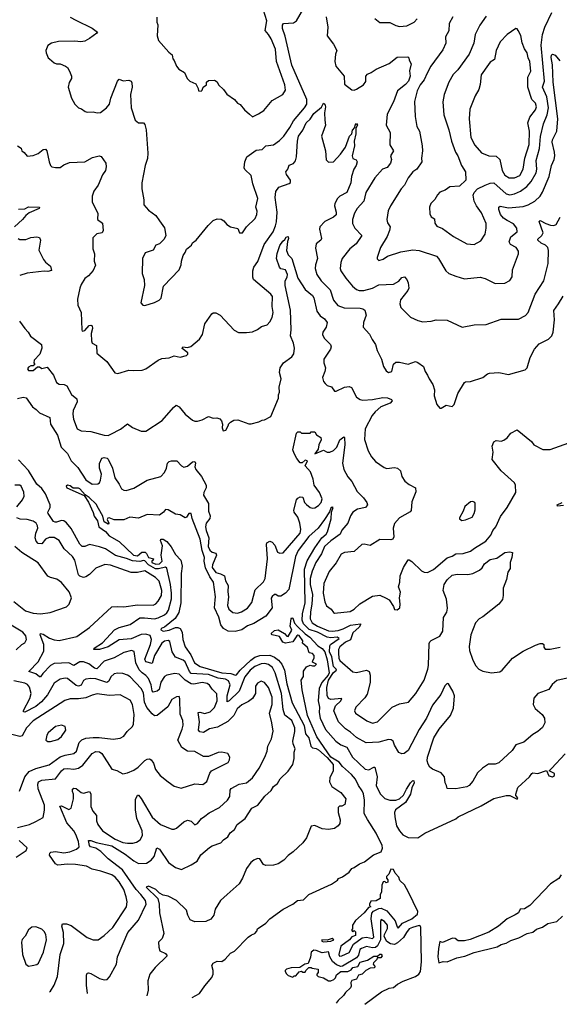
# Model space of a CAD drawing. Extents: x 1603745 to 1745082, y 385868 to 533966.
# Tile 284 of 646: x 1717444 to 1721850, y 385868 to 393906. Entities that reach past the tile are written whole.
import ezdxf

# ---------------------------------------------------------------- set-up
doc = ezdxf.new("R2010")
doc.units = 0

msp = doc.modelspace()

# ---------------------------------------------------------------- linework, layer by layer
at = {"layer": '0CON20XD'}
for points in [[(1717857.3, 393927.3), (1717902.3, 393902.3), (1718035.9, 393835.9), (1718080, 393805), (1718073.3, 393795), (1718015, 393751.5), (1717975, 393730.6), (1717943.9, 393726.1), (1717895, 393731.5), (1717761.4, 393728.6), (1717702.5, 393715), (1717673.3, 393695), (1717658, 393655), (1717660, 393635), (1717676.2, 393595), (1717686.2, 393585), (1717725, 393554.2), (1717745, 393546), (1717775, 393544.2), (1717817.1, 393527.1), (1717834.1, 393514.1), (1717851.2, 393485), (1717866.7, 393445), (1717866.4, 393426.4), (1717847.7, 393392.3), (1717840.8, 393355), (1717866.2, 393265), (1717893.8, 393215), (1717925, 393186), (1717947.5, 393177.5), (1717977.5, 393155), (1717995, 393150), (1718045, 393154.3), (1718075.9, 393145.9), (1718105, 393149.2), (1718152.8, 393187.2), (1718177.1, 393215), (1718188.1, 393265), (1718243.1, 393405), (1718255, 393418.8), (1718287.7, 393407.7), (1718335, 393411.2), (1718353.9, 393403.9), (1718360.5, 393390.5), (1718362.9, 393355), (1718349.4, 393295), (1718354.4, 393185), (1718386, 393085), (1718415, 393062.5), (1718455, 393062.5), (1718465, 393050), (1718475.8, 393005.8), (1718489.4, 392815), (1718487, 392773), (1718469.2, 392715), (1718440.8, 392575), (1718440, 392525), (1718457.5, 392435), (1718458, 392395), (1718495, 392351.2), (1718555, 392306.2), (1718586.2, 392265), (1718625.8, 392205.8), (1718636, 392145), (1718623.3, 392115), (1718585, 392076.7), (1718555.8, 392064.2), (1718533.3, 392025), (1718467.7, 392002.3), (1718448, 391955), (1718443.9, 391833.9), (1718460, 391785), (1718463.3, 391735), (1718433, 391593), (1718450, 391575), (1718465, 391572.5), (1718545, 391596.7), (1718583.6, 391616.4), (1718598.3, 391631.7), (1718619.3, 391730.7), (1718745.7, 391864.3), (1718762.5, 391905), (1718763.8, 391935), (1718779.5, 391980.5), (1718796.2, 392005), (1718805, 392032.5), (1718845.7, 392064.3), (1718856.1, 392083.9), (1718883.9, 392106.1), (1718983.2, 392226.8), (1719025, 392267.5), (1719055, 392280), (1719087.7, 392277.7), (1719110, 392265), (1719134.2, 392234.2), (1719165.8, 392215.8), (1719225, 392200), (1719237.5, 392165), (1719262.5, 392165), (1719296.9, 392215), (1719367, 392283), (1719381.5, 392315), (1719381.7, 392341.7), (1719372.5, 392375), (1719389.2, 392445), (1719346.9, 392565), (1719333.8, 392635), (1719282.3, 392682.3), (1719277.5, 392695), (1719283.3, 392745), (1719298, 392785), (1719375, 392839.4), (1719425, 392846.7), (1719454, 392875), (1719515.4, 392884.6), (1719565, 392918.9), (1719600, 392955), (1719650.9, 393025), (1719680.7, 393079.3), (1719769.6, 393185), (1719788.2, 393215), (1719788.2, 393255), (1719666.3, 393535), (1719612.2, 393772.2), (1719588.9, 393835), (1719589.7, 393860.3), (1719597.5, 393875), (1719679.2, 393880.8), (1719705, 393896.7), (1719775, 394017.5)], [(1718563.3, 393925), (1718563.3, 393885), (1718572.5, 393865), (1718566, 393775), (1718577, 393737), (1718660.5, 393640.5), (1718688.3, 393618.3), (1718693.3, 393585), (1718705, 393572.5), (1718723.3, 393525), (1718742.3, 393502.3), (1718790, 393475), (1718812.5, 393425), (1718833.6, 393403.6), (1718883, 393383), (1718902.5, 393345), (1718903.6, 393323.6), (1718925, 393322.5), (1718935, 393330), (1718942.5, 393355), (1718970, 393375), (1718970, 393395), (1718985, 393410), (1719035, 393412.5), (1719057.5, 393397.5), (1719066.7, 393375), (1719108.8, 393335), (1719135, 393296.7), (1719196.7, 393255), (1719223.3, 393225), (1719243.9, 393213.9), (1719278.6, 393168.6), (1719320, 393135), (1719345, 393113.3), (1719395, 393136.2), (1719436.7, 393165), (1719505, 393246), (1719591.2, 393295), (1719615, 393330), (1719608.9, 393375), (1719540.8, 393565), (1719532.7, 393665), (1719498.5, 393748.5), (1719476.7, 393785), (1719447.5, 393817.5), (1719462.5, 393895), (1719433.8, 393983.8)], [(1719945, 393930), (1719959.2, 393845), (1719953.4, 393773.4), (1720007.5, 393705), (1720032.9, 393655), (1720022.9, 393625), (1720017.1, 393565), (1720026.1, 393526.1), (1720092.5, 393445), (1720095, 393380), (1720155, 393334.2), (1720175, 393331.4), (1720195, 393338.1), (1720250, 393375), (1720269.4, 393400.6), (1720271.5, 393445), (1720285, 393461.4), (1720315, 393473.3), (1720355, 393502.2), (1720460.9, 393549.1), (1720525, 393600.8), (1720613.3, 393603.3), (1720622.5, 393595), (1720623.3, 393575), (1720640, 393545), (1720627.9, 393487.9), (1720632.7, 393445), (1720618.8, 393405), (1720595, 393375.3), (1720527.5, 393325), (1720495.8, 393234.2), (1720445.3, 393134.7), (1720436.2, 393045), (1720468.1, 392985), (1720466.9, 392885), (1720495.5, 392835), (1720470.9, 392795), (1720481.1, 392765), (1720472.7, 392735), (1720445, 392700), (1720405.4, 392684.6), (1720344.4, 392615), (1720270.5, 392495), (1720253.8, 392425), (1720200.5, 392365), (1720177.5, 392325), (1720160.5, 392275), (1720161.1, 392241.1), (1720181.4, 392205), (1720237.5, 392145), (1720191.5, 392075), (1720140, 392035), (1720077.3, 391955), (1720065.4, 391924.6), (1720060.9, 391875), (1720066.5, 391855), (1720107.8, 391795), (1720160.9, 391730.9), (1720193.3, 391703.3), (1720215, 391695.6), (1720255, 391694.6), (1720325, 391713.8), (1720375, 391741.1), (1720495, 391745.6), (1720538.9, 391771.1), (1720565, 391800), (1720585.6, 391805.6), (1720604, 391785), (1720616.6, 391756.6), (1720621.9, 391715), (1720613.1, 391695), (1720552.1, 391617.9), (1720546.7, 391585), (1720555.8, 391555), (1720635, 391478.6), (1720695, 391449.2), (1720735, 391440), (1720805, 391445.6), (1720845, 391455.6), (1720935, 391454), (1721056.4, 391396.4), (1721155.8, 391414.2), (1721252.7, 391417.3), (1721375, 391460), (1721517.9, 391462.1), (1721575, 391492), (1721595.8, 391515), (1721653.3, 391665), (1721724.4, 391775), (1721759.5, 391915), (1721762, 392022), (1721755.5, 392045), (1721738.5, 392065), (1721702.1, 392082.1), (1721674.4, 392105), (1721674.3, 392115), (1721707.8, 392145), (1721719.1, 392165), (1721685, 392257.5), (1721695, 392267.5), (1721740.9, 392240.9), (1721778.9, 392228.9), (1721805, 392226.4), (1721825.6, 392235), (1721857.5, 392295)], [(1720345, 393916.7), (1720385, 393883.8), (1720465, 393882), (1720515, 393858.8), (1720545, 393849.2), (1720605, 393854.3), (1720665.7, 393885), (1720688.5, 393911.5)], [(1720981.1, 393928.9), (1720951.9, 393875), (1720948.6, 393815), (1720920, 393765), (1720922.9, 393715), (1720899.2, 393660.8), (1720800.9, 393525), (1720772, 393468), (1720747.7, 393415), (1720714.5, 393375), (1720688.8, 393325), (1720667.9, 393237.9), (1720672.5, 393115), (1720687.1, 393035), (1720709.4, 392995), (1720730, 392875), (1720733.1, 392835), (1720724.3, 392775), (1720726.2, 392745), (1720687.5, 392685), (1720655, 392662.5), (1720616.9, 392615), (1720585.7, 392555), (1720558.6, 392525), (1720470.6, 392385), (1720453.1, 392345), (1720441.9, 392275), (1720448.3, 392248.3), (1720468.1, 392215), (1720464.3, 392185), (1720445.6, 392135), (1720390, 392045), (1720363.3, 391965), (1720363.3, 391953.3), (1720375, 391940), (1720410.5, 391949.5), (1720447.5, 391975), (1720555, 392011.2), (1720655, 392026.5), (1720705, 392022.7), (1720846.2, 391975), (1720864, 391955), (1720924.3, 391854.3), (1720947.5, 391835), (1721005, 391811.2), (1721075, 391791.2), (1721205, 391803.3), (1721245, 391793.3), (1721325, 391752), (1721405, 391756), (1721445, 391776.7), (1721464.2, 391805.8), (1721468, 391865), (1721517.5, 391995), (1721515.8, 392015), (1721498.6, 392045), (1721451.2, 392071.2), (1721441.4, 392091.4), (1721455, 392131.9), (1721506, 392175), (1721504.2, 392205), (1721475, 392240), (1721425, 392266.4), (1721394.2, 392284.2), (1721370.7, 392315), (1721355.5, 392355), (1721355, 392376.2), (1721366.8, 392383.2), (1721435, 392369.5), (1721555, 392381.9), (1721596.8, 392393.2), (1721650, 392425), (1721693.9, 392466.1), (1721712.9, 392497.1), (1721766.2, 392625), (1721785.3, 392714.7), (1721809.1, 392765), (1721814.1, 392795), (1721811.2, 392825), (1721790.8, 392905), (1721794.4, 392925.6), (1721830.3, 392995), (1721837.8, 393095), (1721800.7, 393395), (1721793.2, 393536.8), (1721783.7, 393596.3), (1721785, 393616.7), (1721794.7, 393625.3), (1721815, 393616.7), (1721855, 393568.6)], [(1721253.5, 393935), (1721199.7, 393860.3), (1721162.5, 393785), (1721151.8, 393715), (1721114.6, 393625), (1721022.2, 393495), (1720982.7, 393457.3), (1720946.7, 393395), (1720908.9, 393295), (1720899.5, 393235), (1720908, 393128), (1720947.8, 393007.8), (1720969.1, 392915), (1721002.7, 392825), (1721020.9, 392795), (1721052.2, 392715), (1721084.4, 392665), (1721086.7, 392595), (1721035, 392546.2), (1720955, 392540), (1720917.5, 392515), (1720875, 392498.8), (1720855, 392476.7), (1720833.4, 392436.6), (1720800.8, 392405), (1720790.8, 392375), (1720791.7, 392321.7), (1720805, 392296.2), (1720830, 392280), (1720834.2, 392245), (1720850.3, 392220.3), (1720895, 392200.8), (1720986.4, 392136.4), (1721095, 392076.7), (1721155, 392071.8), (1721210, 392100), (1721244.5, 392155), (1721253.3, 392205), (1721251.6, 392241.6), (1721215, 392330), (1721173.6, 392385), (1721154.4, 392425), (1721147.3, 392472.7), (1721154.2, 392495), (1721182, 392525), (1721245, 392555.6), (1721285, 392572.5), (1721315, 392572.7), (1721415, 392483.2), (1721445, 392477.1), (1721485, 392483.6), (1721533.5, 392505), (1721583.8, 392545), (1721620.7, 392585), (1721660, 392655), (1721665.9, 392685), (1721660.5, 392755), (1721688.6, 392855), (1721697.5, 392952.5), (1721721.9, 393055), (1721749.8, 393130.2), (1721762.9, 393185), (1721747.1, 393275), (1721713.8, 393355), (1721728, 393405), (1721702, 393698), (1721713, 393785), (1721731.4, 393845), (1721790, 393965)], [(1721485, 392614.1), (1721527.9, 392635), (1721555.4, 392685), (1721569.3, 392775), (1721605, 392887.5), (1721605.3, 392995.3), (1721593.3, 393065), (1721608.8, 393111.2), (1721655, 393170.8), (1721664.5, 393195), (1721655, 393222.9), (1721624.5, 393255), (1721591.8, 393355), (1721593.6, 393436.4), (1721618.5, 393485), (1721609.1, 393565), (1721594.4, 393595), (1721587.1, 393635), (1721565, 393666.7), (1721546.1, 393716.1), (1721535, 393777.5), (1721515, 393816.7), (1721505, 393830), (1721495, 393832.5), (1721423.3, 393785), (1721366.2, 393725), (1721334.2, 393655), (1721320, 393580), (1721285, 393560), (1721271.1, 393538.9), (1721213.1, 393455), (1721204.4, 393375.6), (1721192, 393335), (1721162, 393285), (1721118.1, 393175), (1721113.2, 393095), (1721126.9, 392945), (1721160.4, 392880.4), (1721215, 392818.9), (1721275, 392795.5), (1721335, 392791.9), (1721364, 392765), (1721383.1, 392675), (1721405, 392637.3), (1721441.2, 392615), (1721485, 392614.1)], [(1718775.6, 391235.6), (1718815, 391230.6), (1718842.6, 391237.4), (1718911.5, 391298.5), (1718935.8, 391335), (1718955, 391422.5), (1719012.5, 391505), (1719025, 391512.5), (1719045, 391513.3), (1719080, 391495), (1719195, 391370), (1719231.7, 391351.7), (1719295, 391351.2), (1719345, 391358.8), (1719385, 391376.7), (1719418.3, 391401.7), (1719464.1, 391415.9), (1719485, 391438.8), (1719504.2, 391475), (1719512.9, 391515), (1719505.6, 391565), (1719507.4, 391647.4), (1719494.2, 391665), (1719353.8, 391783.8), (1719347.8, 391805), (1719348.5, 391855), (1719356.7, 391885), (1719387.9, 391932.1), (1719440, 392070), (1719514.2, 392175), (1719532.2, 392222.2), (1719541.2, 392255), (1719545.2, 392335), (1719529.4, 392455), (1719535, 392504.2), (1719560.6, 392539.4), (1719645, 392568), (1719655, 392577.5), (1719655.6, 392595), (1719622.4, 392642.4), (1719617.1, 392665), (1719634.5, 392685.5), (1719645, 392718.8), (1719679.1, 392730.9), (1719695, 392753.8), (1719704, 392786), (1719711.9, 392915), (1719719.7, 392955), (1719754.7, 393005), (1719784.2, 393065), (1719815.3, 393094.7), (1719845, 393138.7), (1719909.4, 393190.6), (1719925, 393224.2), (1719936.3, 393216.3), (1719940.4, 393195), (1719932.2, 393145), (1719934.2, 393085), (1719942.2, 393045), (1719909.4, 392955), (1719940, 392835), (1719945, 392762.5), (1719965, 392743.8), (1720005, 392744), (1720062, 392808), (1720104.7, 392865.3), (1720136.2, 392953.8), (1720155.6, 392975), (1720161.6, 393005), (1720180.8, 393025), (1720182.2, 393045), (1720195, 393058.5), (1720200.9, 393045), (1720189.2, 393020.8), (1720188.5, 392975), (1720174.4, 392914.4), (1720178, 392875), (1720158.1, 392795), (1720163.3, 392773.3), (1720192.2, 392762.2), (1720198.9, 392745), (1720191.1, 392715), (1720172.9, 392685), (1720154, 392626), (1720147.1, 392575), (1720115.5, 392495), (1720058.2, 392465), (1720039.1, 392445), (1720017.1, 392405), (1720013.5, 392385), (1720029.3, 392335), (1720027.1, 392312.9), (1720005, 392293.8), (1719935, 392258.9), (1719895.7, 392215), (1719891.4, 392195), (1719909.2, 392120.8), (1719903.8, 392105), (1719866, 392075), (1719860.5, 392039.5), (1719875.7, 391955.7), (1719858.1, 391905), (1719855.6, 391875), (1719871.1, 391825), (1719905, 391772.9), (1719979.4, 391699.4), (1720006.2, 391616.2), (1720042.4, 391572.4), (1720093.1, 391553.1), (1720225, 391551.8), (1720246.6, 391546.6), (1720261.4, 391535), (1720273.1, 391495), (1720250, 391435), (1720248.8, 391395), (1720299.4, 391339.4), (1720321.2, 391295), (1720350, 391255), (1720362, 391205), (1720397.5, 391135), (1720414.4, 391074.4), (1720435, 391040), (1720455, 391026.7), (1720483.3, 391035), (1720495.6, 391095), (1720515, 391110), (1720545, 391110), (1720615, 391093.5), (1720675, 391114.4), (1720695, 391108.6), (1720740.6, 391075), (1720754.4, 391034.4), (1720774.2, 391004.2), (1720786, 390975), (1720818.3, 390928.3), (1720832, 390885), (1720828, 390835), (1720851.2, 390765), (1720873.3, 390735), (1720885, 390733.8), (1720925, 390758.8), (1720975, 390747.5), (1720992.5, 390765), (1721022, 390855), (1721075, 390943.3), (1721085, 390948.8), (1721125, 390951.2), (1721225, 390984.2), (1721263.8, 391015), (1721280.3, 391019.7), (1721355, 391026), (1721435, 391008.8), (1721572.2, 391047.8), (1721587.5, 391065), (1721613.1, 391146.9), (1721647.1, 391215), (1721685, 391258.6), (1721761.7, 391298.3), (1721789.2, 391325), (1721799.4, 391355), (1721811.8, 391455), (1721805, 391532.5), (1721843.5, 391585), (1721881.2, 391648.8)], [(1717425, 392876), (1717455, 392857.5), (1717462.5, 392835), (1717481.7, 392821.7), (1717505, 392792.5), (1717555, 392795.8), (1717593.6, 392813.6), (1717635, 392846), (1717655, 392850), (1717666.2, 392835), (1717684.2, 392745), (1717695.8, 392715.8), (1717707.5, 392705), (1717735, 392698), (1717775, 392700), (1717805, 392720), (1717850.8, 392739.2), (1717975, 392746), (1718038.1, 392781.9), (1718093.9, 392793.9), (1718109.5, 392789.5), (1718146.9, 392735), (1718150.9, 392705), (1718144.5, 392675), (1718120.9, 392639.1), (1718085.3, 392554.7), (1718050.6, 392505), (1718034.4, 392465), (1718036.2, 392415), (1718081.2, 392325), (1718080, 392275), (1718120, 392245), (1718126, 392185), (1718116.2, 392165), (1718073, 392157), (1718041.2, 392125), (1718040.8, 392035), (1718056, 391995), (1718051.2, 391935), (1718061.7, 391901.7), (1718045, 391858.8), (1718006, 391815), (1717976.6, 391793.4), (1717946.6, 391743.4), (1717934, 391714), (1717916, 391625), (1717918, 391575), (1717946.7, 391515), (1717950, 391375), (1717955, 391363.8), (1717975, 391367.5), (1718010.6, 391409.4), (1718025, 391411.8), (1718035, 391405.4), (1718039.4, 391385), (1718027.7, 391345), (1718030, 391285), (1718036.7, 391265), (1718072, 391245), (1718073.4, 391183.4), (1718155, 391116.2), (1718221.7, 391021.7), (1718245, 391016.7), (1718334.3, 391045.7), (1718375, 391040.8), (1718445, 391044), (1718474.2, 391055.8), (1718575, 391125.8), (1718605, 391139.2), (1718665, 391144.2), (1718705, 391162), (1718755, 391151.2), (1718805.9, 391164.1), (1718816.7, 391175), (1718815.8, 391185), (1718771.7, 391221.7), (1718775.6, 391235.6)], [(1717435, 392358.8), (1717485, 392362.5), (1717515, 392376.7), (1717606, 392375), (1717603.8, 392365), (1717522.3, 392327.7), (1717493.3, 392306.7), (1717466.6, 392273.4), (1717402.5, 392215)], [(1717430.7, 392120.7), (1717445, 392111.4), (1717495, 392111.5), (1717535, 392127.1), (1717585, 392134.4), (1717606.5, 392126.5), (1717612.5, 392105), (1717600, 392025), (1717638.5, 391948.5), (1717655.7, 391925), (1717694.4, 391895), (1717703, 391857), (1717675, 391850), (1717645, 391853.4), (1717505, 391837.7), (1717443.8, 391816.2)], [(1717442.9, 391445), (1717484.6, 391384.6), (1717514.3, 391354.3), (1717531.7, 391321.7), (1717623.3, 391255), (1717623.8, 391225), (1717608.8, 391175), (1717562.5, 391125), (1717560, 391105), (1717568.3, 391091.7), (1717555, 391080), (1717535, 391080), (1717515, 391070), (1717507.5, 391055), (1717515, 391042.5), (1717553, 391043), (1717588.3, 391071.7), (1717605, 391072.5), (1717625, 391057.5), (1717668.3, 391068.3), (1717720.8, 391005), (1717744.1, 390944.1), (1717765, 390929.4), (1717807.6, 390927.6), (1717827.8, 390917.8), (1717867.1, 390845), (1717911.2, 390811.2), (1717913.3, 390786.7), (1717880.5, 390715), (1717876.7, 390685), (1717882.5, 390645), (1717914.2, 390565), (1717945, 390550.6), (1718025, 390543.6), (1718133.1, 390513.1), (1718165, 390512.7), (1718188.8, 390521.2), (1718268.2, 390561.8), (1718325, 390607.5), (1718365, 390575.8), (1718435, 390546.2), (1718473.9, 390546.1), (1718606.7, 390635), (1718698.8, 390741.2), (1718722.3, 390757.7), (1718745, 390746), (1718795, 390684.3), (1718855, 390636.2), (1718875, 390628), (1718895, 390627.5), (1718935, 390639.2), (1718985, 390666.2), (1719024, 390654), (1719053.6, 390656.4), (1719078.3, 390648.3), (1719091.7, 390631.7), (1719100, 390605), (1719097.5, 390575), (1719105, 390550), (1719126.4, 390553.6), (1719150, 390595), (1719150, 390605), (1719165, 390620), (1719193, 390637), (1719225, 390640), (1719315, 390606.7), (1719335, 390606.7), (1719397, 390623), (1719423, 390637), (1719441.7, 390638.3), (1719495, 390667.5), (1719558, 390815), (1719556.4, 390843.6), (1719566.2, 390865), (1719563.3, 390906.7), (1719578, 390975), (1719564.3, 391025), (1719570, 391065), (1719598, 391105), (1719665, 391154.2), (1719681.3, 391178.7), (1719686.5, 391225), (1719680.8, 391265), (1719655.3, 391325), (1719659.5, 391375), (1719655.2, 391535.2), (1719612.9, 391735), (1719612.3, 391775), (1719628.8, 391805), (1719630, 391825), (1719615, 391862.7), (1719575, 391872.5), (1719565.6, 391885), (1719540, 391955), (1719545.9, 391995.9), (1719568.6, 392061.4), (1719593, 392097), (1719609.6, 392110.4), (1719619.2, 392130.8), (1719636.3, 392136.3), (1719638.9, 392118.9), (1719629.6, 392095), (1719622.9, 392022.9), (1719635.9, 391985.9), (1719665.5, 391955.5), (1719716.2, 391795), (1719774.2, 391704.2), (1719835.5, 391655), (1719845.8, 391635.8), (1719870.9, 391525), (1719898, 391488), (1719931.4, 391465), (1719954.2, 391435), (1719946, 391395), (1719918.8, 391355), (1719917.5, 391335), (1719930, 391305), (1719980.8, 391255), (1719986.9, 391235), (1719982, 391215), (1719928.1, 391135), (1719926.9, 391105), (1719940.5, 391065), (1719935.5, 391035), (1719915.7, 390985), (1719925, 390953.3), (1719938, 390935), (1719955, 390919.2), (1719988.7, 390908.7), (1720015, 390874), (1720026.8, 390873.2), (1720095, 390907.1), (1720135, 390911.9), (1720153.1, 390903.1), (1720193.5, 390823.5), (1720224.3, 390804.3), (1720245, 390800), (1720324.6, 390804.6), (1720410.3, 390820.3), (1720448, 390818), (1720480, 390805), (1720484.2, 390795), (1720470, 390775), (1720393.8, 390746.2), (1720345.6, 390705), (1720321.5, 390675), (1720265.6, 390565), (1720259.7, 390479.7), (1720290, 390385), (1720316, 390336), (1720348.3, 390298.3), (1720419.3, 390249.3), (1720440.7, 390240.7), (1720505, 390251.2), (1720527.5, 390245), (1720552.3, 390222.3), (1720565, 390177.5), (1720588.8, 390138.8), (1720625, 390110.8), (1720676.7, 390085), (1720677.9, 390052.1), (1720645, 389970), (1720641.7, 389898.3), (1720633, 389887), (1720545, 389838), (1720505.6, 389794.4), (1720493.1, 389755), (1720500, 389685), (1720490, 389665), (1720475, 389658.8), (1720385, 389662), (1720305.9, 389614.1), (1720256.1, 389623.9), (1720238.8, 389621.2), (1720174.5, 389565.5), (1720095, 389556.5), (1720068, 389542), (1720028.9, 389471.1), (1719969.8, 389400.2), (1719927.9, 389302.1), (1719923.1, 389225), (1719935, 389153.3), (1719950.4, 389120.4), (1719985.8, 389095), (1720005, 389066.7), (1720015, 389061.2), (1720143.3, 389075), (1720175, 389094.3), (1720221.9, 389138.1), (1720325, 389200), (1720385, 389207.1), (1720436.7, 389183.3), (1720460.7, 389170.7), (1720496.7, 389115), (1720505, 389090), (1720525, 389087.5), (1720546.7, 389105), (1720551.2, 389135), (1720546.2, 389185), (1720552.7, 389232.7), (1720537.5, 389275), (1720548.6, 389315), (1720550, 389365), (1720578, 389435), (1720615, 389496.7), (1720625, 389496.2), (1720645, 389482), (1720725, 389406), (1720745.8, 389395.8), (1720775, 389394.3), (1720823.4, 389416.6), (1720935, 389511.9), (1720975, 389526.7), (1721005, 389546.5), (1721065, 389548.2), (1721125, 389566.4), (1721157.5, 389592.5), (1721250.9, 389649.1), (1721291.2, 389698.8), (1721307.9, 389735), (1721331.5, 389765), (1721371, 389849), (1721423.8, 389925), (1721494.5, 390045), (1721492.2, 390105), (1721485, 390125.8), (1721374, 390224), (1721301.2, 390315), (1721310.8, 390375), (1721300.6, 390425), (1721315, 390460), (1721335, 390470), (1721373.9, 390463.9), (1721397.9, 390472.1), (1721425, 390493.3), (1721455, 390531.2), (1721505, 390556.7), (1721622.7, 390462.7), (1721642.5, 390435), (1721715, 390397.5), (1721775, 390398), (1721965, 390465.6)], [(1717425, 390812.5), (1717472.5, 390825), (1717497.9, 390817.9), (1717548.2, 390745), (1717579.2, 390725), (1717605, 390697.7), (1717689.7, 390659.7), (1717694.6, 390605), (1717753.5, 390513.5), (1717781.8, 390415), (1717833.3, 390363.3), (1717863.4, 390305), (1717919.9, 390249.9), (1717985, 390150), (1718035.3, 390115.3), (1718082.9, 390117.1), (1718095.6, 390125), (1718105, 390146.7), (1718110.6, 390195), (1718094.7, 390245.3), (1718095, 390283.3), (1718115, 390327.5), (1718135, 390332.7), (1718157.5, 390327.5), (1718167.5, 390317.5), (1718201.5, 390245), (1718219.6, 390165), (1718255.5, 390115), (1718275, 390076), (1718295, 390064), (1718312.7, 390062.7), (1718375, 390081.1), (1718485, 390146.7), (1718595, 390175.6), (1718625, 390209.2), (1718642.1, 390245), (1718650.8, 390285), (1718665, 390300), (1718684.3, 390305.7), (1718727.5, 390305), (1718765, 390263.8), (1718785, 390252), (1718815, 390262), (1718855, 390296.7), (1718875, 390298.9), (1718879.6, 390285), (1718874.5, 390254.5), (1718882, 390235), (1718927.7, 390177.7), (1718966.7, 390105), (1718966.7, 390085), (1718946.7, 390045), (1718943.5, 390025), (1718986.5, 389955), (1718986.7, 389895), (1718999.1, 389855), (1718996.2, 389835), (1718967.3, 389795), (1718960.8, 389765), (1718965.3, 389735), (1718988.8, 389675), (1718982.4, 389605), (1718995.4, 389575), (1719015, 389560.3), (1719045, 389551.1), (1719051.8, 389535), (1719017.1, 389455), (1719015.4, 389435), (1719045, 389394), (1719082.7, 389382.7), (1719116.4, 389365), (1719125.5, 389325), (1719147.4, 389287.4), (1719142.5, 389235), (1719148.5, 389195), (1719140.6, 389125), (1719152.2, 389095), (1719185, 389065.6), (1719221.3, 389061.3), (1719255, 389070.9), (1719305, 389102.5), (1719340.5, 389149.5), (1719367.6, 389252.4), (1719433.4, 389316.6), (1719449.1, 389345), (1719466, 389504), (1719457.8, 389622.2), (1719461.4, 389635), (1719485, 389647.8), (1719505, 389640), (1719527.5, 389615), (1719550.2, 389560.2), (1719568.3, 389551.7), (1719595, 389552.9), (1719733.5, 389715), (1719739.4, 389745), (1719732.5, 389795), (1719715.4, 389845), (1719686.4, 389885), (1719682.1, 389902.1)], [(1719682.1, 389902.1), (1719704.6, 389985.4), (1719715, 389999.2), (1719735, 390010), (1719755, 390006.7), (1719770.5, 389965), (1719785, 389946.9), (1719815, 389924.4), (1719835, 389918.5), (1719855, 389922.2), (1719885, 389939.4), (1719904.4, 389965), (1719912.9, 389995), (1719891.9, 390045), (1719848.8, 390105), (1719840, 390155), (1719818, 390215), (1719775.6, 390265), (1719794.5, 390305), (1719775, 390311.2), (1719750.7, 390289.3), (1719735, 390289.1), (1719705.5, 390325), (1719683.7, 390365), (1719674.8, 390395), (1719705, 390530), (1719715, 390540), (1719735, 390540), (1719745, 390530), (1719815, 390530), (1719825, 390540), (1719855, 390540), (1719866.4, 390516.4), (1719903.8, 390495), (1719905.5, 390475), (1719885.2, 390435), (1719881, 390399), (1719855, 390363.1), (1719925, 390390.6), (1719955.6, 390375.6), (1719975, 390376.4), (1720005, 390388.2), (1720032.5, 390415), (1720059.2, 390475), (1720091.7, 390501.7), (1720096.9, 390495), (1720099.3, 390435), (1720080.9, 390285), (1720089.6, 390235), (1720124.1, 390174.1), (1720156.4, 390135), (1720200, 390055), (1720252.4, 390002.4), (1720277.8, 389965), (1720283.1, 389945), (1720268, 389925), (1720201.1, 389908.9), (1720162.9, 389885), (1720145, 389856.2), (1720123.6, 389796.4), (1720075, 389740), (1720061.1, 389705), (1719985, 389650.9), (1719933.5, 389605), (1719909.4, 389545), (1719861.5, 389475), (1719830.9, 389405), (1719815.2, 389345), (1719816.4, 389295), (1719834.4, 389214.4), (1719829.4, 389135), (1719817.9, 389072.1), (1719815.2, 389015), (1719833, 388983), (1719874.9, 388954.9), (1719965, 388917.1), (1719994.1, 388914.1), (1720045, 388920.3), (1720085, 388932.8), (1720145, 388962.7), (1720228, 388975), (1720227.9, 388965), (1720215, 388946.5), (1720165, 388901.4), (1720145.4, 388844.6), (1720105, 388824.3), (1720056.7, 388785), (1720047.6, 388765), (1720045.8, 388734.2), (1720049.3, 388695), (1720058.4, 388675), (1720165, 388581.4), (1720195, 388575.6), (1720275, 388596.9), (1720296.9, 388585), (1720304.4, 388555), (1720304.4, 388495), (1720280.9, 388399.1), (1720261.3, 388368.7), (1720188.6, 388295), (1720177.1, 388265), (1720186, 388245), (1720278.8, 388181.2), (1720325.9, 388164.1), (1720366.7, 388175), (1720485, 388294.4), (1720545, 388321.4), (1720618.8, 388335), (1720677.8, 388405), (1720745.6, 388515), (1720775.5, 388605), (1720782.2, 388635), (1720787.5, 388812.5), (1720792.9, 388827.1), (1720802.5, 388837.5), (1720875, 388874.2), (1720898.2, 388915), (1720904.2, 389025), (1720931.3, 389068.7), (1720937.7, 389102.3), (1720929.1, 389175), (1720901.9, 389245), (1720910.5, 389295), (1720935, 389333.5), (1720975, 389370), (1721015, 389378.9), (1721102.5, 389377.5), (1721145, 389384.4), (1721198.8, 389411.2), (1721219.8, 389430.2), (1721240, 389465), (1721285, 389500), (1721338.9, 389511.1), (1721405, 389555.7), (1721445, 389561.2), (1721466.7, 389555), (1721462, 389515), (1721448, 389475), (1721447.5, 389425), (1721430.8, 389395), (1721420, 389335), (1721392.5, 389265), (1721392.2, 389205), (1721385, 389173.1), (1721356.4, 389135), (1721225, 389031.4), (1721195, 389014.3), (1721165, 388982), (1721128.5, 388885), (1721115, 388790), (1721117, 388757), (1721140.8, 388685), (1721164.3, 388634.3), (1721192.7, 388602.7), (1721225, 388588.8), (1721295, 388574), (1721365, 388583.1), (1721383.6, 388596.4), (1721467.5, 388695), (1721555, 388751.2), (1721655, 388798.8), (1721695, 388813.8), (1721713.3, 388813.3), (1721722.5, 388805), (1721723.6, 388783.6), (1721735, 388767.5), (1721776.4, 388766.4), (1721856.1, 388783.9)], [(1717996.6, 385956.9), (1717989.3, 386025), (1717988.2, 386105), (1717995, 386122.5), (1718005, 386125.6), (1718025, 386118.5), (1718095, 386080), (1718135, 386068.1), (1718158.3, 386071.7), (1718178, 386092), (1718233.2, 386196.8), (1718241.8, 386255), (1718326.8, 386453.2), (1718414.3, 386555.7), (1718477.1, 386685), (1718472.5, 386715), (1718432.4, 386765), (1718396, 386806), (1718284.1, 386965), (1718166, 387056), (1718106.2, 387116.2), (1718065, 387143.2), (1718022.5, 387155), (1718014.8, 387164.8), (1718006.7, 387205), (1718024.5, 387205.5), (1718068.9, 387188.9), (1718195, 387160.8), (1718306.1, 387095), (1718375, 387038.1), (1718415, 387017.9), (1718478.3, 387021.7), (1718517.5, 387045), (1718542, 387075), (1718565, 387145.8), (1718585, 387133.5), (1718658.6, 387025), (1718715, 386984), (1718765, 386970), (1718845, 387006.9), (1718892.2, 387037.8), (1718922.6, 387087.4), (1718995, 387149.2), (1719015, 387162), (1719085, 387186.7), (1719108.3, 387211.7), (1719143.8, 387235), (1719163, 387267), (1719197.5, 387295), (1719219.2, 387335), (1719285, 387386.2), (1719340.3, 387469.7), (1719388, 387495), (1719445, 387567.1), (1719497.7, 387612.3), (1719515.7, 387645), (1719550.2, 387669.8), (1719570.2, 387709.8), (1719635, 387770.8), (1719674.4, 387825), (1719685.4, 387874.6), (1719684.6, 387925.4), (1719691.9, 387955), (1719675.6, 387995), (1719673.8, 388015), (1719690.7, 388095), (1719690.6, 388125), (1719665, 388185.5), (1719609.5, 388229.5), (1719594.7, 388275), (1719580.3, 388405), (1719530.2, 388575), (1719507, 388617), (1719475, 388642.5), (1719445, 388651), (1719415, 388648.4), (1719365, 388626.5), (1719325, 388595.6), (1719282.7, 388542.7), (1719235.5, 388424.5), (1719155, 388345.3), (1719138, 388338), (1719136.9, 388385), (1719161.5, 388475), (1719149, 388509), (1719125, 388521.7), (1719065, 388530.7), (1718985, 388561), (1718845, 388569.1), (1718830.2, 388585), (1718794.7, 388665), (1718777.8, 388677.8), (1718715, 388701.3), (1718689.4, 388745), (1718670.2, 388830.2), (1718655, 388838.7), (1718625, 388833.4), (1718603.3, 388815), (1718545.3, 388715), (1718525, 388650.8), (1718473.7, 388663.7), (1718466.3, 388685), (1718512.8, 388805), (1718519.1, 388845), (1718508, 388878), (1718475, 388890.7), (1718435, 388886.2), (1718355, 388852.9), (1718255, 388844), (1718165, 388785.4), (1718095, 388765.5), (1718050, 388765), (1718053.3, 388775), (1718121.3, 388818.7), (1718217.9, 388925), (1718255, 388942.8), (1718345, 388967.5), (1718425, 389021.7), (1718463.6, 389023.6), (1718544.3, 389015.7), (1718575, 389021.9), (1718625, 389046.9), (1718646.4, 389065), (1718658.8, 389085), (1718682.7, 389177.3), (1718684.5, 389225), (1718676.3, 389295), (1718645, 389428.2), (1718635, 389435.8), (1718577.5, 389422.5), (1718553.2, 389423.2), (1718494.6, 389454.6), (1718465, 389487.7), (1718455, 389490.8), (1718425, 389483.6), (1718365, 389488.7), (1718315, 389508.6), (1718225, 389531.6), (1718145, 389585.9), (1718095, 389601.6), (1718015, 389620.4), (1717975, 389604.4), (1717955, 389605.6), (1717935, 389625.6), (1717865, 389753.3), (1717825, 389799.1), (1717805, 389813.8), (1717785, 389818.2), (1717745.8, 389805), (1717732.7, 389802.7), (1717719.5, 389809.5), (1717676.9, 389875), (1717674.3, 389885), (1717692.2, 389925), (1717691.5, 389945), (1717653.8, 390035), (1717625, 390080), (1717584.8, 390114.8), (1717515, 390225.9), (1717435, 390314)], [(1717420.5, 389929.5), (1717465.6, 389985), (1717480, 390015), (1717478.5, 390048.5), (1717455, 390098.8), (1717445, 390105.7), (1717405, 390105.6)], [(1721915, 388530), (1721829.7, 388510.3), (1721792.4, 388477.6), (1721763.2, 388436.8), (1721674.6, 388405.4), (1721643, 388367), (1721636.8, 388315), (1721651.8, 388281.8), (1721708.9, 388235), (1721729.6, 388205), (1721730.9, 388165), (1721713, 388127), (1721675.4, 388094.6), (1721635, 388071.9), (1721561.5, 388008.5), (1721495, 387986.9), (1721465, 387939.2), (1721355, 387840), (1721325, 387828.5), (1721271.4, 387828.6), (1721222.9, 387795), (1721181.2, 387758.8), (1721145, 387688.8), (1721115, 387653.8), (1721095, 387643.3), (1721005, 387626.7), (1720935, 387630), (1720930, 387655), (1720917.5, 387675), (1720912.5, 387725), (1720885, 387757.5), (1720815, 387787.5), (1720793.8, 387805), (1720778.3, 387828.3), (1720771.1, 387855), (1720774.4, 387884.4), (1720825, 388044), (1720868.5, 388115), (1720960.8, 388225), (1720986.7, 388285), (1720995, 388387.5), (1720980.9, 388425), (1720945, 388483.3), (1720935, 388487.5), (1720915, 388466.7), (1720882.7, 388397.3), (1720815, 388310), (1720765.4, 388205), (1720705, 388111.4), (1720615, 387940.8), (1720584.2, 387915.8), (1720565, 387912), (1720540, 387925), (1720505, 387982.5), (1720492.5, 388015), (1720478.3, 388028.3), (1720455, 388030.8), (1720375, 388007.1), (1720272.2, 388002.2), (1720192.7, 388045), (1720145, 388090.8), (1720105, 388117.7), (1720047.5, 388175), (1720009.6, 388265), (1720022.2, 388305), (1720066, 388345), (1720074, 388365), (1719985, 388357.1), (1719964.8, 388364.8), (1719955, 388388.8), (1719953.1, 388455), (1719966.7, 388515), (1720005, 388577.3), (1720029.5, 388595), (1720027.1, 388605), (1720005, 388625.6), (1719991.5, 388705), (1719974.9, 388745), (1719975, 388793.3), (1719980.5, 388805), (1720053.8, 388855), (1720035, 388864), (1719985, 388860.8), (1719955, 388865.6), (1719875, 388905.6), (1719807.8, 388927.8), (1719762.5, 388975), (1719751.3, 389005), (1719753.8, 389055), (1719774, 389145), (1719769, 389421), (1719790.8, 389489.2), (1719855.1, 389594.9), (1719910, 389675), (1719945.1, 389704.9), (1719957.3, 389725), (1719988.4, 389831.6), (1719990.9, 389885), (1720004.4, 389924.4), (1719995, 389926.5), (1719985, 389919.1), (1719972.9, 389887.1), (1719933.6, 389826.4), (1719880.8, 389755), (1719805, 389685.6), (1719718.6, 389571.4), (1719695.8, 389525), (1719640.5, 389255), (1719615, 389223.8), (1719575, 389200), (1719555, 389199.2), (1719535, 389214.2), (1719525, 389214.3), (1719505, 389198.5), (1719497, 389183), (1719505.9, 389104.1), (1719455, 389037.5), (1719355, 388975.9), (1719305, 388956.7), (1719257.3, 388925), (1719202.3, 388912.3), (1719145, 388914.7), (1719107.9, 388935), (1719085, 388966.9), (1719068.8, 389028.8), (1719034.1, 389104.1), (1719038.8, 389168.8), (1719042.2, 389195), (1719026.9, 389315), (1718996.8, 389356.8), (1718960.8, 389430.8), (1718951, 389485), (1718952.8, 389515), (1718932.6, 389572.6), (1718918.4, 389665), (1718852.7, 389832.7), (1718845.3, 389875.3), (1718824, 389876), (1718805, 389843.8), (1718795, 389840), (1718755, 389863.1), (1718715, 389869.2), (1718655, 389904), (1718635, 389908), (1718617.5, 389885), (1718585, 389861.5), (1718485, 389866.4), (1718415, 389837.8), (1718344.4, 389845.6), (1718293.9, 389823.9), (1718215, 389824.2), (1718175, 389838.8), (1718162.5, 389837.5), (1718157.5, 389825), (1718172.5, 389795), (1718165, 389787.5), (1718135, 389806.7), (1718122.5, 389852.5), (1718087.1, 389915), (1718069.7, 389949.7), (1718012.2, 390005), (1717978, 390028), (1717935, 390075.6), (1717925, 390081.1), (1717880.4, 390080.4), (1717855, 390100), (1717835, 390105.4), (1717822.3, 390097.7), (1717828.9, 390085), (1717970.3, 390020.3), (1718006.4, 389966.4), (1718045, 389883.3), (1718053, 389853), (1718079.4, 389815), (1718089.2, 389765), (1718145, 389726.7), (1718175, 389691.7), (1718256.4, 389646.4), (1718372.2, 389535), (1718405, 389527.9), (1718442.2, 389557.8), (1718467.8, 389557.8), (1718479.3, 389549.3), (1718495, 389514.2), (1718536, 389505), (1718534, 389495), (1718523.2, 389486.8), (1718523.4, 389475), (1718555, 389460.4), (1718585, 389463.6), (1718606.7, 389485), (1718598.3, 389535), (1718608.8, 389611.2), (1718593.9, 389655), (1718596.1, 389663.9), (1718615, 389665.8), (1718645.2, 389645.2), (1718682, 389602), (1718715, 389540.9), (1718760.5, 389495), (1718769.5, 389445), (1718762.9, 389385), (1718759.5, 389145), (1718744, 389066), (1718713.1, 389016.9), (1718625, 388947.3), (1718600, 388935), (1718596.2, 388925), (1718615, 388914.7), (1718665, 388921.2), (1718715, 388943.7), (1718735, 388943.5), (1718753.2, 388935), (1718770, 388905), (1718776.1, 388846.1), (1718796.2, 388785), (1718840.8, 388720.8), (1718872.2, 388655), (1718916.7, 388626.7), (1719095.7, 388574.3), (1719168.5, 388568.5), (1719205, 388554.7), (1719215, 388556.7), (1719243.2, 388596.8), (1719331.2, 388678.8), (1719365, 388702.1), (1719405, 388716.1), (1719485, 388719), (1719525, 388703.3), (1719557.3, 388677.3), (1719583.9, 388645), (1719605, 388595.6), (1719625.2, 388485), (1719668.1, 388328.1), (1719767.2, 388145), (1719778.9, 388075), (1719803.8, 388043.8), (1719821.1, 387975), (1719835, 387961.5), (1719865, 387956.5), (1719885, 387944.7), (1719955, 387881.9), (1720002.6, 387825), (1720002.3, 387775), (1719975.9, 387715.9), (1719974.2, 387685), (1719993.3, 387645), (1720067, 387597), (1720107.5, 387545), (1720099.5, 387500.5), (1720075, 387486.2), (1720054.1, 387485.9), (1720044.3, 387475.7), (1720044.4, 387435), (1720061.4, 387375), (1720057.1, 387345), (1720045, 387323.8), (1720015, 387304), (1719965, 387294.2), (1719915, 387300), (1719855, 387328.8), (1719825, 387322.5), (1719785, 387226.7), (1719755, 387186.2), (1719676.8, 387113.2), (1719635, 387084), (1719601.2, 387045), (1719555, 387016), (1719515, 387002.9), (1719455, 387000), (1719435, 387010), (1719405, 387056.7), (1719385, 387058), (1719355, 387045.8), (1719330, 387025), (1719295, 386975.8), (1719262.9, 386897.1), (1719235, 386852), (1719138.8, 386765)], [(1721055, 389817.5), (1721085, 389823.3), (1721137.5, 389845), (1721155.9, 389874.1), (1721163.3, 389905), (1721162.5, 389955), (1721160, 389965), (1721145, 389972.5), (1721125, 389970), (1721077.5, 389932.5), (1721065.6, 389894.4), (1721035, 389840), (1721035, 389832.5), (1721055, 389817.5)], [(1721885, 389940), (1721835, 389933.3), (1721832.5, 389945), (1721874.5, 389965.5)], [(1717688.1, 385968.9), (1717695, 385976), (1717726.2, 386025), (1717751.8, 386095), (1717773.5, 386275), (1717804.2, 386365), (1717802.5, 386455), (1717788.8, 386505), (1717792.5, 386525), (1717825, 386524), (1717865, 386511.4), (1717995, 386413.3), (1718045, 386393.8), (1718085, 386393.8), (1718135, 386429.2), (1718205.6, 386495), (1718317.3, 386665), (1718320.8, 386705), (1718313.1, 386745), (1718292.9, 386805), (1718255, 386869.1), (1718224.4, 386905), (1718196.9, 386925), (1718105.8, 386955), (1718035, 386970.9), (1717990, 386995), (1717900.1, 387010.1), (1717835, 387012.8), (1717755, 387003.6), (1717735, 387015.8), (1717687.8, 387085), (1717688.8, 387101.2), (1717698.8, 387111.2), (1717735.4, 387114.6), (1717805, 387105.3), (1717853.8, 387113.8), (1717908.8, 387135), (1717928.2, 387155), (1717925, 387196.2), (1717903.2, 387255), (1717885, 387285.5), (1717828.8, 387348.8), (1717770.8, 387485), (1717785, 387488.9), (1717845, 387458.8), (1717865, 387468.6), (1717884.3, 387545), (1717884, 387584), (1717873.9, 387605), (1717875, 387625.7), (1717885, 387632.2), (1717905, 387631.2), (1717945, 387598.2), (1717965, 387591.2), (1718015, 387604.3), (1718025.4, 387585), (1718025.7, 387484.3), (1718041.1, 387445), (1718070, 387410), (1718071.8, 387365), (1718082.7, 387335), (1718120.9, 387285), (1718223.6, 387215), (1718285, 387190.2), (1718325, 387182.5), (1718367.2, 387182.8), (1718398.4, 387191.6), (1718427.8, 387212.2), (1718445.3, 387245), (1718443, 387285), (1718401.4, 387385), (1718388.6, 387455), (1718388.9, 387541.1), (1718405, 387576), (1718415, 387576.2), (1718435, 387549.2), (1718525.9, 387395.9), (1718594.7, 387334.7), (1718685, 387297.1), (1718705, 387297.5), (1718725, 387306.9), (1718785, 387356.9), (1718815, 387370.8), (1718844.2, 387364.2), (1718875, 387332.5), (1718896.7, 387345), (1718928, 387385), (1718955.7, 387405), (1718989.9, 387430.1), (1719076.2, 387473.8), (1719141.5, 387535), (1719158.9, 387565), (1719163.1, 387616.9), (1719169.5, 387630.5), (1719235, 387664.6), (1719295, 387675.6), (1719343.6, 387716.4), (1719398.9, 387795), (1719444.5, 387885.5), (1719463.5, 387935), (1719470, 387975), (1719499.5, 388035), (1719513.2, 388096.8), (1719503.8, 388165), (1719483.5, 388243.5), (1719504.8, 388315.2), (1719506.2, 388375), (1719475, 388454.3), (1719442.5, 388495), (1719415, 388506.9), (1719385, 388488.6), (1719370, 388465), (1719368.5, 388405), (1719345.5, 388365), (1719311.2, 388338.8), (1719257.4, 388312.6), (1719219.7, 388280.3), (1719191.5, 388225), (1719142.2, 388177.8), (1719059.7, 388130.3), (1718995, 388118), (1718945, 388086.9), (1718915, 388091.9), (1718904.5, 388105), (1718913.2, 388175), (1718900.7, 388249.3), (1718915, 388251.8), (1718955, 388243.1), (1718999.5, 388255), (1719035, 388290.4), (1719057.6, 388345), (1719052.3, 388402.3), (1719015, 388441.4), (1718994.7, 388474.7), (1718975, 388486.7), (1718935, 388494.2), (1718865, 388481.9), (1718845, 388484.8), (1718793.7, 388513.7), (1718745, 388562.1), (1718711.2, 388568.8), (1718645, 388555.6), (1718625, 388544.2), (1718595, 388499.2), (1718582.9, 388437.1), (1718566.1, 388423.9), (1718535, 388416.8), (1718526.1, 388426.1), (1718516.4, 388476.4), (1718495, 388527.1), (1718475, 388552), (1718445, 388573.2), (1718418.6, 388598.6), (1718391.4, 388655), (1718377.5, 388747.5), (1718355.6, 388755.6), (1718295, 388741.2), (1718215, 388697.1), (1718135, 388668.9), (1718075, 388607.7), (1718055, 388613.5), (1718008.4, 388648.4), (1717965, 388665.2), (1717935, 388663.8), (1717885, 388634.6), (1717845, 388655.8), (1717725, 388651.6), (1717696, 388635), (1717631.9, 388568.1), (1717615, 388542.5), (1717605, 388541.4), (1717574.7, 388564.7), (1717519.2, 388585), (1717595.2, 388664.8), (1717640.3, 388749.7), (1717640.8, 388805), (1717611.5, 388885), (1717615, 388893.8), (1717635, 388889.5), (1717688.3, 388858.3), (1717725, 388843.1), (1717765, 388837.1), (1717910.3, 388869.7), (1718015, 388942.9), (1718195, 389112.5), (1718245, 389116.7), (1718295, 389112.2), (1718405, 389129.3), (1718532.4, 389127.6), (1718555, 389137.5), (1718575, 389158.5), (1718601.6, 389205), (1718605.2, 389244.8), (1718581.5, 389321.5), (1718552.1, 389352.1), (1718465, 389405.4), (1718405, 389394), (1718354.1, 389394.1), (1718185, 389454.2), (1718138.9, 389458.9), (1718065, 389428.1), (1718014.5, 389375.5), (1717983.4, 389356.6), (1717965, 389352.9), (1717934, 389364), (1717924.6, 389375), (1717893.8, 389495), (1717874.5, 389525), (1717806.4, 389585), (1717765, 389655.5), (1717725, 389680), (1717685, 389679.3), (1717653.5, 389665), (1717625, 389628.1), (1717595, 389630.5), (1717578.1, 389648.1), (1717570.7, 389675), (1717575.9, 389715), (1717590.8, 389755), (1717589.6, 389775), (1717579.4, 389795), (1717555, 389810.9), (1717505, 389826.2), (1717447.3, 389827.3), (1717420, 389840)], [(1717395, 389157.1), (1717490.5, 389080.5), (1717555, 389060.7), (1717614.6, 389055.4), (1717693.4, 389066.6), (1717825, 389114), (1717848, 389135), (1717868, 389185), (1717848.6, 389235), (1717785, 389312.5), (1717748, 389338), (1717695, 389351.8), (1717675, 389364.4), (1717595, 389472.2), (1717461.9, 389555), (1717404.6, 389604.6)], [(1718853.4, 385923.4), (1718912.8, 385957.2), (1718955, 386019.4), (1719013.7, 386086.3), (1719024.3, 386115), (1719024.2, 386145), (1719014, 386185), (1719023.3, 386205), (1719055, 386221.2), (1719095, 386217.1), (1719122.2, 386237.8), (1719164.5, 386285.5), (1719198.3, 386301.7), (1719310, 386415), (1719336.7, 386435), (1719365, 386446.2), (1719381.2, 386465), (1719386.7, 386483.3), (1719455, 386530), (1719486.2, 386565), (1719595, 386644.2), (1719673.3, 386686.7), (1719712.5, 386715), (1719760, 386720), (1719805, 386765.7), (1719991.2, 386848.8), (1720038, 386882), (1720047.5, 386895), (1720080.7, 386909.3), (1720135, 386947.5), (1720155, 386976.7), (1720176.1, 386983.9), (1720217.5, 387015), (1720258.3, 387031.7), (1720331.7, 387088.3), (1720395, 387112.5), (1720407, 387143), (1720402.5, 387165), (1720355, 387264.3), (1720285, 387375.7), (1720255.6, 387425), (1720260.6, 387535), (1720252.5, 387585), (1720241.4, 387611.4), (1720210.3, 387655), (1720185.1, 387705.1), (1720153.6, 387745), (1720080.1, 387810.1), (1720053.2, 387845), (1719985, 387885.6), (1719870.9, 388050.9), (1719794.7, 388225), (1719750, 388435), (1719742, 388515), (1719760, 388545), (1719762.3, 388587.7), (1719787, 388623), (1719815, 388637.5), (1719835, 388630), (1719855, 388632.5), (1719866.7, 388645), (1719835, 388660), (1719836.2, 388675), (1719847.3, 388692.7), (1719847.9, 388715), (1719835, 388730.7), (1719807.7, 388737.7), (1719795, 388780), (1719752.5, 388815), (1719755.8, 388835), (1719725, 388878.8), (1719715, 388881.8), (1719706.7, 388875), (1719674.2, 388825.8), (1719615, 388816.6), (1719591.9, 388825), (1719565, 388870), (1719505.6, 388885.6), (1719497.5, 388895), (1719525, 388919.2), (1719555, 388925.4), (1719605.7, 388895.7), (1719625, 388873.8), (1719635, 388872), (1719665, 388922.5), (1719651.4, 388955), (1719661.5, 389015), (1719665, 389022.5), (1719675, 389020.8), (1719689, 388979), (1719712, 388952), (1719773.7, 388893.7), (1719813.8, 388865), (1719878, 388795), (1719915, 388771.4), (1719935, 388744.3), (1719955, 388680), (1719969.6, 388575), (1719961.4, 388555), (1719911.4, 388495), (1719889.7, 388445), (1719882, 388345), (1719891.1, 388295), (1719890.1, 388249.9), (1719898.3, 388205), (1719942.1, 388112.1), (1720025.8, 388015.8), (1720065, 387987.1), (1720115, 387968.1), (1720162.4, 387885), (1720265, 387787.4), (1720295, 387782), (1720335, 387804.3), (1720345, 387803.3), (1720361.8, 387725), (1720355.2, 387655), (1720388.4, 387585), (1720425, 387549.5), (1720465, 387534.6), (1720515, 387534.8), (1720545, 387544.7), (1720578.8, 387575), (1720601.2, 387625), (1720635, 387675.7), (1720655, 387696), (1720662, 387692), (1720664.3, 387675), (1720646.8, 387635), (1720635.4, 387584.6), (1720593.2, 387516.8), (1720512, 387455), (1720503.6, 387435), (1720507.3, 387397.3), (1720521.3, 387325), (1720544.8, 387284.8), (1720572.9, 387252.9), (1720615, 387230.7), (1720695, 387226.7), (1720752.5, 387265), (1721005, 387383.5), (1721025, 387398.6), (1721211.3, 387488.7), (1721315, 387548.8), (1721415, 387573.8), (1721445, 387574), (1721505.9, 387544.1), (1721510, 387555), (1721493.9, 387573.9), (1721493.9, 387583.9), (1721511.7, 387638.3), (1721607.5, 387725), (1721625, 387752.5), (1721635, 387756.7), (1721675, 387752.5), (1721745, 387776.7), (1721764.6, 387734.6), (1721795.6, 387724.4), (1721810, 387735), (1721811.4, 387751.4), (1721767.5, 387775), (1721786.5, 387793.5), (1721897.9, 387912.1)], [(1717415, 388760.8), (1717462, 388805), (1717485, 388818), (1717500.6, 388845), (1717495.3, 388875.3), (1717470, 388905), (1717360.2, 388970.2)], [(1717425, 387310.8), (1717525, 387336.7), (1717575, 387359.4), (1717635, 387393.3), (1717647.8, 387452.2), (1717645.3, 387495), (1717595.9, 387625.9), (1717591.5, 387665), (1717596.9, 387685), (1717625, 387698.7), (1717735, 387710), (1717785.7, 387774.3), (1717805, 387789.3), (1717834, 387794), (1717885, 387788.5), (1717925, 387796.4), (1717958.3, 387821.7), (1718035, 387914.4), (1718065, 387930.9), (1718095, 387928.9), (1718115, 387915.8), (1718195, 387788.8), (1718237.3, 387777.3), (1718285, 387749.2), (1718325, 387757.1), (1718375, 387780), (1718412, 387805), (1718465, 387859.2), (1718485, 387870), (1718505, 387871.2), (1718516.7, 387865), (1718537, 387837), (1718554, 387785), (1718590, 387735), (1718655.4, 387685.4), (1718705, 387650), (1718762.9, 387632.9), (1718875, 387667.5), (1718938.5, 387661.5), (1718973.2, 387686.8), (1718996.3, 387753.7), (1719010.8, 387775), (1719145, 387842.5), (1719158, 387865), (1719160, 387885), (1719142.5, 387915), (1719095, 387925.8), (1719063.6, 387923.6), (1718985, 387892.2), (1718945, 387890), (1718875, 387931.9), (1718815, 387935.5), (1718766.7, 387965), (1718736, 388025), (1718770.9, 388115), (1718777.6, 388147.6), (1718775.6, 388185), (1718755.5, 388235.5), (1718752.3, 388362.3), (1718745, 388380), (1718725, 388377.5), (1718685, 388355.6), (1718652.6, 388297.4), (1718565.8, 388225), (1718545, 388224.4), (1718525, 388238.8), (1718481.9, 388291.9), (1718463.8, 388335), (1718455, 388410.8), (1718436.7, 388446.7), (1718345, 388541.2), (1718325, 388555.4), (1718285, 388567.3), (1718245, 388572.1), (1718214.1, 388565.9), (1718187.9, 388542.1), (1718172.9, 388507.1), (1718155, 388495.8), (1718065, 388524.3), (1718025, 388528.6), (1717985, 388523.1), (1717965, 388510.6), (1717945.8, 388474.2), (1717925, 388464.7), (1717905, 388471.8), (1717835, 388528.8), (1717815, 388530.9), (1717775, 388522.5), (1717725, 388488.6), (1717670.3, 388395), (1717623.1, 388336.9), (1717575, 388298.9), (1717485, 388251.8), (1717476.2, 388255), (1717475.8, 388265.8), (1717526.6, 388363.4), (1717536.4, 388406.4), (1717525, 388458.1), (1717507.7, 388477.7), (1717485, 388490.9), (1717395, 388508.8)], [(1717442.9, 387607.1), (1717485.8, 387725), (1717522.2, 387767.8), (1717575, 387792.5), (1717685, 387822.2), (1717775, 387887.2), (1717815, 387902.4), (1717885, 387916), (1717906.8, 387935), (1717928.4, 388005), (1717951.8, 388028.2), (1717985, 388041.2), (1718045, 388046.2), (1718093.1, 388046.9), (1718206.1, 388033.9), (1718265, 388041.2), (1718294, 388056), (1718320.6, 388095), (1718364.3, 388135), (1718374.4, 388155.6), (1718379.6, 388235), (1718365.9, 388315.9), (1718345, 388352.2), (1718265, 388395.4), (1718175, 388389.7), (1718077.3, 388402.7), (1718035, 388393.1), (1717985, 388370.7), (1717925, 388362), (1717855, 388361.5), (1717811.7, 388348.3), (1717555, 388183.2), (1717499.1, 388125), (1717465, 388060), (1717445, 388053.2), (1717380.5, 388069.5)], [(1717673.6, 388013.6), (1717695, 388014), (1717755, 388030), (1717785, 388054), (1717820.6, 388105), (1717815, 388136.7), (1717785.8, 388145.8), (1717736.7, 388135), (1717676.2, 388085), (1717664.2, 388065), (1717656.7, 388025), (1717673.6, 388013.6)], [(1717415, 387070), (1717498, 387125), (1717504, 387145), (1717440, 387205)], [(1720055, 386262), (1720075, 386264.4), (1720135, 386291.1), (1720169.6, 386360.4), (1720240.1, 386409.9), (1720275, 386417.3), (1720325, 386404.8), (1720334.6, 386415), (1720313.4, 386565), (1720318.1, 386611.9), (1720332.3, 386627.7), (1720375, 386650), (1720395, 386653.6), (1720442.4, 386632.4), (1720510.4, 386550.4), (1720525, 386502), (1720535, 386490.5), (1720569.4, 386530.6), (1720645.4, 386565), (1720691.9, 386605), (1720693.8, 386625), (1720619.3, 386785), (1720585, 386842.9), (1720548.3, 386878.3), (1720540.4, 386905), (1720509.1, 386939.1), (1720495, 386968.1), (1720475, 386972.5), (1720458.8, 386931.2), (1720438.3, 386911.7), (1720438.3, 386898.3), (1720450, 386885), (1720450, 386865), (1720435, 386860), (1720425, 386870), (1720413, 386867), (1720401.7, 386841.7), (1720397.5, 386785), (1720387.5, 386765), (1720388.3, 386731.7), (1720355, 386713.3), (1720310.7, 386709.3), (1720300, 386685), (1720300, 386675), (1720310, 386665), (1720291.7, 386658.3), (1720255.9, 386614.1), (1720185, 386552.5), (1720162.5, 386515), (1720160, 386485), (1720153, 386473), (1720165, 386460), (1720175, 386470), (1720185, 386460), (1720185, 386430), (1720155, 386420), (1720136.4, 386393.6), (1720065, 386343.3), (1720050.8, 386275), (1720055, 386262)], [(1721866.1, 386923.9), (1721845.6, 386894.4), (1721778.3, 386851.7), (1721608, 386675), (1721565, 386648.8), (1721530, 386645), (1721516.2, 386615), (1721490.5, 386599.5), (1721423.3, 386565), (1721352.5, 386505), (1721275, 386456.2), (1721121.7, 386398.3), (1721075, 386387.5), (1721025, 386387.5), (1721000, 386405), (1720977, 386407), (1720895, 386373.3), (1720875, 386380), (1720862.5, 386325), (1720857.7, 386255), (1720865, 386206.7), (1720902.7, 386217.3), (1720935, 386214.4), (1721013.7, 386246.3), (1721078, 386262), (1721155, 386290.6), (1721343.8, 386336.2), (1721374.2, 386355.8), (1721415, 386366.7), (1721455, 386390), (1721518.8, 386411.2), (1721586.7, 386445), (1721633.1, 386456.9), (1721665, 386481.4), (1721712.5, 386497.5), (1721755, 386528), (1721830, 386545), (1721875, 386587.1)], [(1719138.8, 386765), (1719082.5, 386715), (1719040, 386645), (1719028.8, 386595), (1719005, 386563.8), (1718965, 386543.1), (1718875, 386540.6), (1718835, 386558), (1718815.7, 386595.7), (1718805.4, 386635.4), (1718725, 386716), (1718655, 386751.2), (1718615, 386758), (1718586.7, 386775), (1718555.5, 386805.5), (1718515, 386825.8), (1718495, 386832), (1718476.7, 386825), (1718571.7, 386731.7), (1718583.7, 386685), (1718584.8, 386614.8), (1718619.6, 386445), (1718607.1, 386405), (1718577.5, 386375), (1718578.8, 386335), (1718587.5, 386305), (1718635, 386282.5), (1718647.5, 386265), (1718550.3, 386169.7), (1718506, 386115), (1718490.5, 386060.5), (1718492, 385985), (1718481.5, 385937.9)], [(1720262.9, 385868.3), (1720398.9, 385971.1), (1720460.6, 385999.4), (1720495, 386005.4), (1720528, 386032), (1720575, 386056.1), (1720676, 386094), (1720703.8, 386115), (1720715.3, 386135.3), (1720725.8, 386215), (1720720.5, 386495), (1720715, 386509.5), (1720705, 386510.4), (1720650.6, 386495), (1720623.8, 386485), (1720602.4, 386455), (1720577, 386413), (1720529.5, 386370.5), (1720503.7, 386356.3), (1720470.6, 386360.6), (1720440.9, 386380.9), (1720420.6, 386420.6), (1720422.5, 386437.5), (1720446.1, 386486.1), (1720445.8, 386515), (1720423.5, 386545), (1720395, 386560), (1720389.6, 386545), (1720390, 386395), (1720365.2, 386344.8), (1720348.2, 386331.8), (1720325, 386329.3), (1720275, 386340.9), (1720233.8, 386325), (1720221.5, 386315), (1720209.7, 386270.3), (1720193.3, 386246.7), (1720080.6, 386179.4), (1720065, 386176.1), (1720031.3, 386191.3), (1719997.2, 386217.2), (1719975.3, 386255), (1719966.6, 386296.6), (1719915, 386287.7), (1719865, 386308.1), (1719845, 386310), (1719824.4, 386295), (1719817.5, 386252.5), (1719798.8, 386201.2), (1719771.2, 386195), (1719730.3, 386169.7), (1719660, 386165), (1719623.3, 386155), (1719612.5, 386145), (1719611.4, 386135), (1719622.5, 386117.5), (1719635, 386102.5), (1719675, 386090), (1719685, 386100), (1719698.3, 386101.7), (1719725, 386132.5), (1719745, 386137.5), (1719755, 386130), (1719775, 386130), (1719780, 386145), (1719805, 386170), (1719825, 386170), (1719832.5, 386162.5), (1719880, 386155), (1719881.7, 386128.3), (1719870, 386115), (1719870, 386105), (1719880, 386095), (1719925, 386083.3), (1719965, 386060), (1719985, 386060), (1720009.3, 386070.7), (1720022.5, 386085), (1720030.7, 386109.3), (1720065, 386136.7), (1720123.6, 386136.4), (1720149.3, 386150.7), (1720165, 386170), (1720205, 386177.5), (1720225, 386212.5), (1720285, 386227.5), (1720335, 386262.5), (1720365, 386260), (1720385, 386276.7), (1720395, 386276.7), (1720402.5, 386265), (1720391.7, 386248.3), (1720361.7, 386248.3), (1720360, 386235), (1720333, 386207), (1720330, 386195), (1720346.2, 386175), (1720337.5, 386165), (1720305, 386163.3), (1720270, 386145), (1720240, 386115), (1720210, 386105), (1720195, 386072.5), (1720157, 386063), (1720147.5, 386045), (1720150, 386015), (1720145, 386002.5), (1720104, 385966), (1720088.8, 385941.2), (1720045, 385900), (1720027.2, 385877.5)], [(1717515, 386179.2), (1717545, 386184.3), (1717585, 386192.9), (1717596.7, 386205), (1717637.5, 386295), (1717662.5, 386395), (1717657, 386437), (1717645, 386462.9), (1717625, 386480.8), (1717575, 386500), (1717542.7, 386497.3), (1717515, 386476.7), (1717488, 386425), (1717465, 386396.7), (1717458.6, 386375), (1717467.1, 386275), (1717494.3, 386195), (1717515, 386179.2)], [(1719925, 386378.8), (1719985, 386382.9), (1720010, 386395), (1719995, 386406.7), (1719955, 386392.5), (1719910, 386395), (1719910, 386385), (1719925, 386378.8)]]:
    msp.add_lwpolyline(points, dxfattribs=at)

doc.saveas('drawing.dxf')
